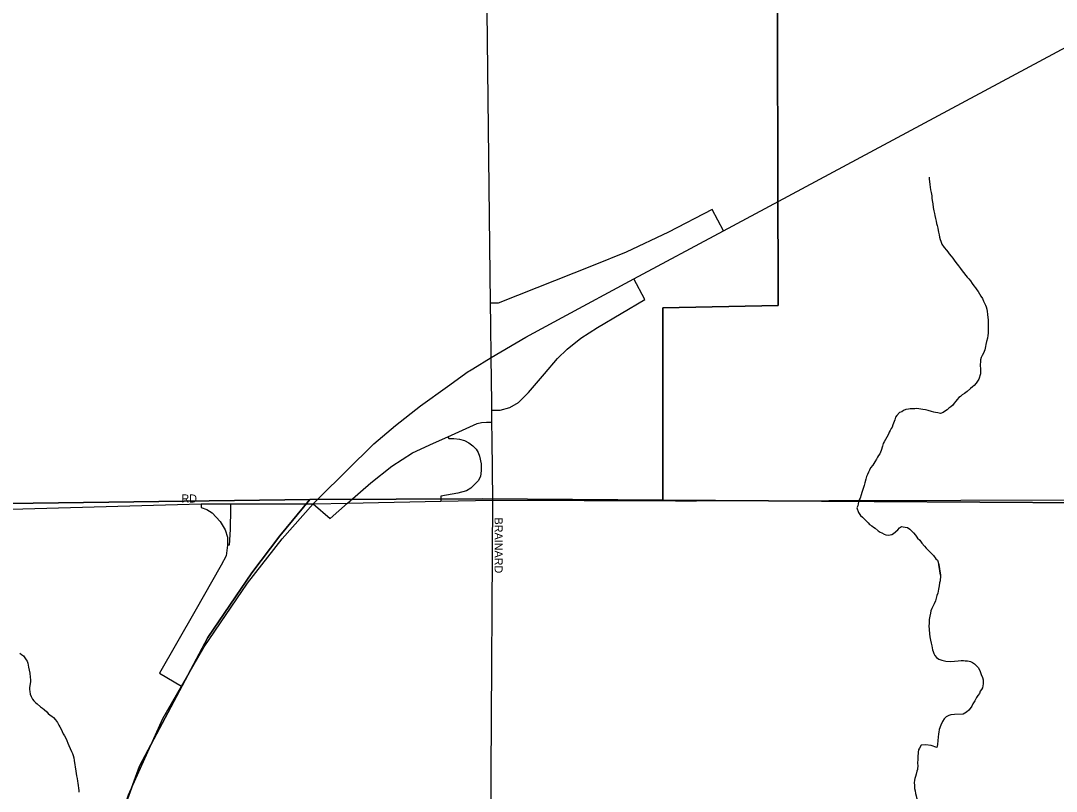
# Model space of a CAD drawing. Extents: x 2010165 to 2382125, y 1060529 to 1407316.
# Drawn here: x 2246060 to 2252478, y 1275312 to 1280088 of the extents above; entities that cross this region are included whole.
import ezdxf

# ---------------------------------------------------------------- set-up
doc = ezdxf.new("R2010")
doc.units = 0
for name, color, linetype in [('GM_X_City_Street', 7, 'Continuous'), ('GM_X_City_Street_Text', 7, 'Continuous'), ('GM_X_Corporation', 7, 'Continuous'), ('GM_X_Interchange_Ramps', 7, 'Continuous'), ('GM_X_Interstate_Route', 7, 'Continuous'), ('GM_X_Minor_River', 7, 'Continuous')]:
    doc.layers.add(name, color=color, linetype=linetype)

msp = doc.modelspace()

# ---------------------------------------------------------------- linework, layer by layer
at = {"layer": 'GM_X_City_Street'}
for points in [[(2248968.2, 1278695.5), (2248907.5, 1283963.8)], [(2248973.9, 1278202.5), (2248972.4, 1278337.5), (2248968.2, 1278695.5)], [(2248976.3, 1277999.9), (2248973.9, 1278202.5)], [(2248979.5, 1277721.3), (2248976.3, 1277999.9)], [(2248982.1, 1277493), (2248980.9, 1277600.7), (2248980, 1277674.8), (2248979.5, 1277721.3)], [(2248986.4, 1277116.1), (2248982.1, 1277493)], [(2243300.3, 1277073.7), (2244428.9, 1277072.3), (2245061.1, 1277047.8), (2245925.3, 1277058.3), (2247178.5, 1277093.7), (2247360, 1277093.6), (2247872.9, 1277093.3), (2247881.5, 1277093.5)], [(2247881.5, 1277093.5), (2248085.4, 1277097.6), (2248663.5, 1277109.5), (2248986.4, 1277116.1)], [(2248992.6, 1273790.6), (2248981.7, 1274051.5), (2248974.9, 1274240.4), (2248974.9, 1274455.6), (2248975.7, 1275425.6), (2248986.4, 1277116.1)], [(2248986.4, 1277116.1), (2250118.9, 1277113.1)], [(2250118.9, 1277113.1), (2250248.4, 1277112.7), (2252707.2, 1277118.8), (2256362.7, 1277107.1), (2259430, 1277100.4)]]:
    msp.add_lwpolyline(points, dxfattribs=at)
at = {"layer": 'GM_X_Corporation'}
for points in [[(2245724.8, 1290436.2), (2245750.8, 1287810.3), (2249349.1, 1287862.8), (2249352.5, 1283972.6), (2249822.4, 1283980.3), (2249868.2, 1280803.7), (2250748.4, 1280799.6), (2250754.7, 1278322.6), (2250040.7, 1278308.5), (2250040.6, 1277116.9), (2248923, 1277123.9), (2247853.1, 1277121), (2243175.7, 1277057.8), (2239067.2, 1277038.8), (2239014.5, 1280430.3), (2239399.1, 1280438.5), (2239372.3, 1283761.2), (2240519.9, 1283787.8), (2240444.4, 1290387.7)], [(2261081.1, 1288847.5), (2260980.7, 1284168.5), (2261070.7, 1282091.1), (2259324.8, 1282059.4), (2259371.5, 1280038), (2259430, 1277100.4), (2256362.7, 1277107.1), (2252658.8, 1277100.5), (2250040.6, 1277116.9), (2250040.7, 1278308.5), (2250754.7, 1278322.6), (2250748.4, 1280799.6), (2249868.2, 1280803.7), (2249822.4, 1283980.3), (2249352.5, 1283972.6), (2249349.1, 1287862.8), (2252516.1, 1287904.5), (2255139.2, 1287940.2), (2255297.8, 1287958.1), (2255308.9, 1288783.9), (2259223, 1288804.4), (2260171, 1288809.5)]]:
    msp.add_lwpolyline(points, close=True, dxfattribs=at)
for points in [[(2237930.6, 1271803), (2237899.5, 1275345.4), (2237909.1, 1276096.1), (2237920.1, 1277033.5), (2239067.2, 1277038.8), (2243175.7, 1277057.8), (2247853.1, 1277121), (2247665.5, 1276895.7), (2247492.9, 1276666), (2247220.3, 1276264.4), (2246795.5, 1275467.3), (2246499, 1274649)], [(2252803.5, 1261934.2), (2251887.7, 1261929.4), (2251899.4, 1262979.6), (2249963.4, 1262961.2), (2249951.4, 1263479), (2246005.2, 1263433.9), (2245269.3, 1263445.7), (2245561.2, 1265308.1), (2245875, 1267382.2), (2246141.2, 1269393.7), (2246263.6, 1270513.7), (2246299.8, 1271633.1), (2246319, 1272904.8), (2246339.1, 1273751.4), (2246499, 1274649), (2246795.5, 1275467.3), (2247220.3, 1276264.4), (2247492.9, 1276666), (2247665.5, 1276895.7), (2247853.1, 1277121), (2248923, 1277123.9), (2250040.6, 1277116.9), (2252658.8, 1277100.5)]]:
    msp.add_lwpolyline(points, dxfattribs=at)
at = {"layer": 'GM_X_Interchange_Ramps'}
for points in [[(2250416.1, 1278786.1), (2250346.5, 1278918.3), (2250075.3, 1278776.8), (2249812.6, 1278653.2), (2249608.1, 1278570.1), (2249018.5, 1278337.8), (2248972.4, 1278337.5)], [(2248980, 1277674.8), (2249031.9, 1277674.7), (2249091.5, 1277690.4), (2249146.4, 1277722.8), (2249208.2, 1277783.8), (2249306.2, 1277899.9), (2249386.2, 1277994.6), (2249447.5, 1278052.3), (2249531.5, 1278119.9), (2249634.6, 1278185.8), (2249927.5, 1278360.3), (2249860.7, 1278487.8)], [(2247872.9, 1277093.3), (2247977.2, 1277003.5), (2248085.4, 1277097.6), (2248230.1, 1277223.6), (2248360.9, 1277326.8), (2248488, 1277409.6), (2248618.4, 1277470.7), (2248707.5, 1277509.8), (2248888.6, 1277591.1), (2248917, 1277598.6), (2248947.7, 1277600.5), (2248980.9, 1277600.7)], [(2248707.5, 1277509.8), (2248712.8, 1277497.8), (2248745.3, 1277499.1), (2248780.7, 1277494.5), (2248810.4, 1277485.6), (2248838.3, 1277472), (2248861.7, 1277454), (2248883.9, 1277432.2), (2248895.8, 1277412.4), (2248904.5, 1277389.9), (2248913.6, 1277342.6), (2248914.3, 1277300), (2248909.9, 1277262.4), (2248895.8, 1277236.9), (2248873, 1277212.7), (2248850.8, 1277191.5), (2248822.2, 1277174.3), (2248770.3, 1277159), (2248663.4, 1277141.1), (2248663.5, 1277109.5)], [(2247178.5, 1277093.7), (2247178.4, 1277070.1), (2247213.4, 1277058.1), (2247247.8, 1277037.7), (2247295.7, 1276984.6), (2247326.5, 1276933.3), (2247341.5, 1276887.9), (2247342.7, 1276837.4), (2247332.7, 1276771.5), (2247302.9, 1276713.1), (2247140.2, 1276426.8), (2246921.1, 1276044.9), (2247057.2, 1275963.9)], [(2247360, 1277093.6), (2247360.3, 1277065.2), (2247357.5, 1276935.6), (2247352.1, 1276837.2), (2247342.7, 1276837.4)]]:
    msp.add_lwpolyline(points, dxfattribs=at)
at = {"layer": 'GM_X_Interstate_Route'}
for points in [[(2250759.8, 1278970.7), (2252625.5, 1279972.6), (2255697.5, 1281631.3), (2256104.6, 1281889.4), (2256461.3, 1282200.9), (2256562.8, 1282302.4), (2256761.9, 1282501.5), (2256906.3, 1282697.9)], [(2248841.2, 1277917.5), (2248861.7, 1277930), (2248976.3, 1277999.9), (2249191.1, 1278127), (2249415.3, 1278248.6), (2249860.7, 1278487.8), (2250416.1, 1278786.1), (2250759.8, 1278970.7)], [(2247910.6, 1277130.7), (2248249.3, 1277466.5), (2248383.3, 1277579.8), (2248537.4, 1277700.3), (2248705.6, 1277821.1), (2248834.2, 1277913.2), (2248841.2, 1277917.5)], [(2246235.9, 1269847.2), (2246267.2, 1270082.3), (2246317.9, 1270830), (2246320.2, 1271630.6), (2246339.5, 1273457.1), (2246363.1, 1273768.4), (2246393, 1273990.1), (2246433.8, 1274204), (2246553.4, 1274748.3), (2246728.3, 1275290.3), (2246940.9, 1275762.4), (2247057.2, 1275963.9), (2247198.1, 1276208.4), (2247465.6, 1276601.9), (2247681.7, 1276876.3), (2247872.9, 1277093.3)], [(2247872.9, 1277093.3), (2247910.6, 1277130.7)]]:
    msp.add_lwpolyline(points, dxfattribs=at)
at = {"layer": 'GM_X_Minor_River'}
for points in [[(2251690.4, 1279118.6), (2251690.5, 1279108.5), (2251694.9, 1279072.5), (2251699.3, 1279040.4), (2251703.5, 1279022.4), (2251705.6, 1279012.4), (2251707.7, 1279002.4), (2251707.9, 1278988.4), (2251710, 1278974.4), (2251712.3, 1278952.3), (2251714.5, 1278930.3), (2251718.8, 1278910.3), (2251723, 1278892.3), (2251725.1, 1278880.3), (2251729.3, 1278862.3), (2251733.5, 1278846.3), (2251735.7, 1278832.2), (2251739.8, 1278818.3), (2251744, 1278802.3), (2251746.2, 1278788.2), (2251748.3, 1278778.2), (2251752.5, 1278760.2), (2251754.7, 1278746.2), (2251758.8, 1278732.2), (2251762.9, 1278722.2), (2251769.2, 1278702.2), (2251783.4, 1278682.3), (2251797.6, 1278666.4), (2251805.7, 1278656.5), (2251813.9, 1278642.6), (2251826.1, 1278628.7), (2251838.2, 1278616.8), (2251846.4, 1278604.8), (2251856.6, 1278588.9), (2251872.8, 1278569), (2251885, 1278553.1), (2251895.2, 1278537.1), (2251925.7, 1278499.4), (2251935.9, 1278487.5), (2251946, 1278475.5), (2251956.2, 1278459.6), (2251968.4, 1278445.7), (2251978.6, 1278431.8), (2251986.7, 1278419.8), (2251994.8, 1278409.9), (2252003, 1278395.9), (2252011.2, 1278380), (2252021.4, 1278366), (2252027.5, 1278350.1), (2252033.7, 1278338.1), (2252039.9, 1278324.1), (2252044, 1278314.1), (2252048.1, 1278300.1), (2252050.3, 1278286.1), (2252052.5, 1278270.1), (2252054.8, 1278246.1), (2252056.9, 1278236.1), (2252057, 1278222), (2252055.2, 1278210), (2252055.5, 1278183.9), (2252055.7, 1278163.8), (2252055.8, 1278151.8), (2252054, 1278137.8), (2252052.2, 1278119.7), (2252046.4, 1278099.6), (2252042.6, 1278081.5), (2252040.7, 1278069.4), (2252034.9, 1278049.3), (2252027.2, 1278027.2), (2252019.3, 1278013), (2252013.4, 1278000.9), (2252009.6, 1277986.8), (2252007.7, 1277972.8), (2252005.9, 1277958.7), (2252008.3, 1277922.7), (2252008.4, 1277908.6), (2252008.6, 1277898.6), (2251998.9, 1277866.4), (2251981.1, 1277842.1), (2251969.3, 1277828), (2251959.3, 1277819.8), (2251947.5, 1277807.7), (2251925.6, 1277789.4), (2251909.7, 1277777.2), (2251895.8, 1277769), (2251883.9, 1277758.9), (2251873.9, 1277752.7), (2251864.1, 1277740.6), (2251856.2, 1277730.5), (2251846.3, 1277718.3), (2251836.4, 1277706.2), (2251824.5, 1277696), (2251812.6, 1277685.9), (2251802.7, 1277675.8), (2251792.7, 1277669.6), (2251776.8, 1277659.4), (2251760.9, 1277653.2), (2251744.8, 1277657.1), (2251730.7, 1277658.9), (2251718.7, 1277662.8), (2251704.6, 1277666.7)], [(2251704.6, 1277666.7), (2251684.5, 1277672.5), (2251668.4, 1277676.3), (2251650.4, 1277678.1), (2251614.3, 1277683.7), (2251602.2, 1277683.6), (2251590.2, 1277683.5), (2251572.2, 1277683.3), (2251562.2, 1277681.2), (2251546.2, 1277679), (2251532.2, 1277672.8), (2251520.3, 1277664.7), (2251506.3, 1277660.5), (2251490.5, 1277642.3), (2251482.6, 1277630.2), (2251476.8, 1277614.1), (2251469, 1277593.9), (2251465.1, 1277583.8), (2251461.3, 1277569.8), (2251455.4, 1277559.7), (2251449.5, 1277547.6), (2251443.6, 1277537.5), (2251437.7, 1277525.4), (2251427.9, 1277507.2), (2251420.1, 1277493.1), (2251412.2, 1277479), (2251406.3, 1277466.9), (2251400.5, 1277450.8), (2251392.8, 1277424.6), (2251385, 1277404.5), (2251377.1, 1277392.4), (2251371.2, 1277382.3), (2251363.3, 1277370.1), (2251353.5, 1277354), (2251341.7, 1277333.8), (2251327.9, 1277317.6), (2251320, 1277303.5), (2251314.1, 1277289.4), (2251308.3, 1277275.3), (2251302.4, 1277263.2), (2251298.6, 1277247.1), (2251292.8, 1277225), (2251287, 1277206.9), (2251273.5, 1277164.6), (2251269.6, 1277150.5), (2251263.8, 1277128.4), (2251256, 1277118.3), (2251252.1, 1277106.2), (2251248.3, 1277082.1), (2251242.5, 1277070), (2251252.8, 1277040), (2251265, 1277022.1), (2251277.2, 1277010.2), (2251291.4, 1276996.3), (2251301.5, 1276986.4), (2251311.6, 1276976.5), (2251321.8, 1276966.6), (2251335.9, 1276956.7), (2251346, 1276948.8), (2251356.1, 1276942.9), (2251374.3, 1276927), (2251386.4, 1276919.1), (2251396.5, 1276913.2), (2251412.6, 1276905.4), (2251422.7, 1276901.5), (2251436.7, 1276899.6), (2251448.7, 1276901.8), (2251458.7, 1276903.9), (2251468.6, 1276910), (2251496.4, 1276932.4), (2251506.3, 1276944.5), (2251518.3, 1276952.7), (2251530.3, 1276950.8), (2251542.3, 1276948.9), (2251556.4, 1276947.1), (2251570.5, 1276937.2), (2251582.7, 1276925.3), (2251592.8, 1276913.3), (2251605, 1276899.4), (2251619.2, 1276881.6), (2251633.4, 1276867.7), (2251645.6, 1276849.7), (2251661.9, 1276831.9), (2251672, 1276819.9), (2251686.2, 1276804.1), (2251702.4, 1276788.2), (2251716.6, 1276774.3), (2251730.9, 1276752.4), (2251743, 1276744.5), (2251749.7, 1276718)], [(2251760.1, 1276651.8), (2251749.9, 1276718), (2251760.1, 1276651.7), (2251760.2, 1276637.7), (2251758.3, 1276627.6), (2251758.4, 1276617.6), (2251754.5, 1276603.5), (2251752.7, 1276585.4), (2251748.8, 1276565.3), (2251745, 1276541.1), (2251739.1, 1276525), (2251733.3, 1276508.9), (2251729.4, 1276492.8), (2251721.5, 1276474.7), (2251715.6, 1276462.6), (2251707.7, 1276444.4), (2251701.8, 1276430.3), (2251697.9, 1276416.2), (2251694.1, 1276398.1), (2251690.3, 1276376), (2251690.5, 1276349.9), (2251688.6, 1276339.8), (2251693.1, 1276287.6), (2251695.2, 1276269.5), (2251699.4, 1276249.5), (2251703.6, 1276229.4), (2251707.8, 1276213.3), (2251709.9, 1276201.3), (2251712, 1276189.2), (2251716.1, 1276179.2), (2251720.2, 1276167.2), (2251726.4, 1276153.2), (2251736.5, 1276141.2), (2251750.7, 1276131.2), (2251768.8, 1276125.3), (2251793, 1276119.5), (2251823.1, 1276117.6), (2251847.2, 1276117.8), (2251869.3, 1276120), (2251889.3, 1276122.1), (2251903.4, 1276122.2), (2251913.4, 1276120.3), (2251927.5, 1276120.4), (2251937.5, 1276118.4), (2251947.6, 1276116.5), (2251959.7, 1276110.5), (2251971.8, 1276102.6), (2251981.9, 1276092.6), (2251994.1, 1276078.6), (2252004.3, 1276060.6), (2252012.6, 1276036.5), (2252020.8, 1276018.5), (2252024.9, 1276002.4), (2252025, 1275990.4), (2252025.1, 1275978.3), (2252023.2, 1275966.3), (2252021.3, 1275954.2), (2252015.4, 1275942.1), (2252007.5, 1275932), (2252001.6, 1275917.9), (2251991.6, 1275905.8), (2251983.7, 1275893.7), (2251973.9, 1275873.5), (2251962, 1275855.3), (2251954.1, 1275839.2), (2251944.2, 1275825.1), (2251936.2, 1275815), (2251922.3, 1275802.8), (2251900.3, 1275790.6), (2251848.1, 1275788.3), (2251824, 1275786.1), (2251812, 1275782), (2251796, 1275773.9), (2251784.1, 1275761.7), (2251772.2, 1275745.6), (2251762.4, 1275721.4), (2251752.6, 1275695.2), (2251750.7, 1275679.1), (2251748.8, 1275669.1), (2251747, 1275646.9), (2251745.1, 1275626.8), (2251741.3, 1275602.7), (2251737.5, 1275584.6), (2251703.2, 1275596.4), (2251667.1, 1275600.2), (2251641, 1275598), (2251631.1, 1275579.9), (2251625.2, 1275569.8), (2251623.3, 1275555.7), (2251621.4, 1275545.6), (2251619.5, 1275531.6), (2251619.6, 1275515.5), (2251617.9, 1275483.3), (2251620, 1275473.3), (2251618.2, 1275447.1), (2251614.3, 1275437.1), (2251610.5, 1275419), (2251606.6, 1275402.9), (2251602.7, 1275390.8), (2251598.8, 1275380.7)], [(2246053.9, 1276167.8), (2246066.1, 1276159.8), (2246078.2, 1276151.8), (2246086.3, 1276139.8), (2246094.4, 1276127.8), (2246100.6, 1276117.8), (2246104.7, 1276105.8), (2246106.8, 1276093.8), (2246108.9, 1276081.7), (2246113.1, 1276063.7), (2246117.3, 1276043.6), (2246119.5, 1276019.5), (2246121.7, 1276003.4), (2246121.8, 1275991.4), (2246114.1, 1275955.2), (2246114.2, 1275943.1), (2246116.3, 1275931.1), (2246118.4, 1275915), (2246124.6, 1275899), (2246132.8, 1275882.9), (2246140.9, 1275873), (2246151, 1275863), (2246163.1, 1275855), (2246183.4, 1275835.1), (2246195.5, 1275827.1), (2246205.6, 1275819.1), (2246221.8, 1275805.2), (2246229.9, 1275795.2), (2246242.1, 1275783.2), (2246254.2, 1275777.3), (2246264.3, 1275769.3), (2246276.5, 1275755.3), (2246288.7, 1275739.3), (2246296.9, 1275721.3), (2246303, 1275711.3), (2246311.1, 1275697.3), (2246317.3, 1275683.2), (2246323.4, 1275669.2), (2246331.6, 1275655.2), (2246339.7, 1275641.2), (2246345.9, 1275627.2), (2246352.1, 1275611.1), (2246358.2, 1275595.1), (2246366.4, 1275577.1), (2246374.6, 1275559), (2246380.7, 1275547), (2246384.9, 1275535), (2246389, 1275518.9), (2246391.2, 1275502.9), (2246401.8, 1275436.6), (2246406.1, 1275408.5), (2246410.2, 1275390.5), (2246412.4, 1275374.4), (2246414.5, 1275362.4), (2246416.6, 1275348.3), (2246418.8, 1275332.3), (2246420.9, 1275316.2), (2246421, 1275306.1)], [(2251598.8, 1275380.7), (2251596.9, 1275364.6), (2251599, 1275350.6), (2251599.1, 1275340.5), (2251599.2, 1275330.5), (2251603.4, 1275314.4), (2251605.5, 1275298.4), (2251609.7, 1275284.3), (2251611.8, 1275274.3), (2251618, 1275254.2), (2251624.1, 1275238.2), (2251632.3, 1275220.2), (2251636.4, 1275210.2), (2251648.6, 1275198.2), (2251662.7, 1275186.2), (2251672.9, 1275176.2), (2251693.1, 1275160.3), (2251703.2, 1275154.3), (2251724.4, 1275126)]]:
    msp.add_lwpolyline(points, dxfattribs=at)

# ---------------------------------------------------------------- texts
at = {"layer": 'GM_X_City_Street_Text'}
for s, rotation, p in [('RD', 0.00001, (2247056.5, 1277101.7)), ('BRAINARD', 270, (2248997.3, 1277008.7))]:
    msp.add_text(s, height=50, rotation=rotation, dxfattribs=at).set_placement(p)

doc.saveas('drawing.dxf')
